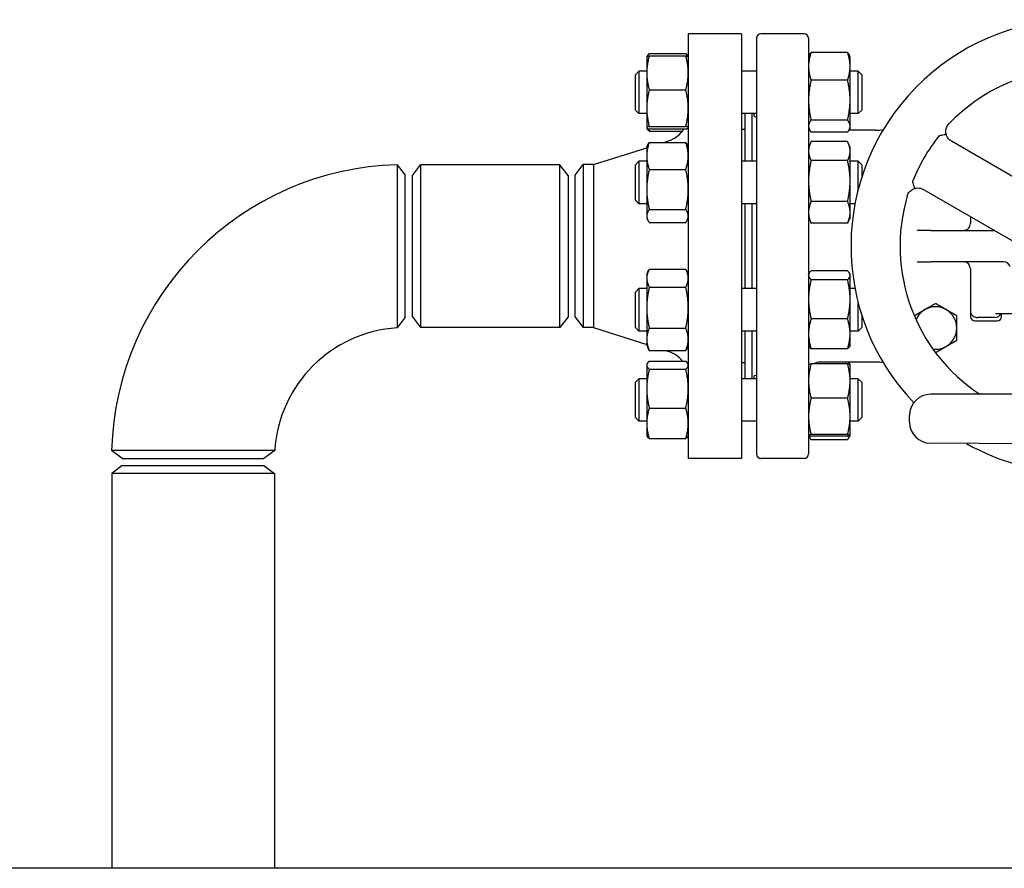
# Model space of a CAD drawing. Header units: inches. Extents: x 5 to 1128, y -85 to 748.
# Tile 496 of 656: x 584 to 601, y 374 to 389. Entities that reach past the tile are written whole.
import ezdxf

# ---------------------------------------------------------------- set-up
doc = ezdxf.new("R2010")
doc.units = ezdxf.units.IN
doc.header["$LTSCALE"] = 32
doc.header["$MEASUREMENT"] = 0
doc.layers.add('Visible (ANSI)', color=7, linetype='Continuous', lineweight=30)

msp = doc.modelspace()

# ---------------------------------------------------------------- linework, layer by layer
at = {"layer": 'Visible (ANSI)'}
for p, q in [((595.84813, 388.59867), (595.84813, 381.09867)), ((596.78813, 388.59867), (595.84813, 388.59867)), ((596.78813, 388.59867), (596.78813, 381.09867)), ((597.05187, 388.51993), (597.05187, 381.17741)), ((597.89439, 388.59867), (597.13061, 388.59867)), ((597.97313, 388.51993), (597.97313, 381.17741)), ((595.11413, 388.18988), (595.11469, 388.19108)), ((595.11413, 388.18988), (595.11413, 387.91033)), ((595.11469, 388.19108), (595.12005, 388.20256)), ((595.15922, 388.24905), (595.80305, 388.24905)), ((595.15922, 388.21105), (595.80305, 388.21105)), ((595.84757, 388.19108), (595.84222, 388.20256)), ((595.84813, 388.18988), (595.84757, 388.19108)), ((597.97313, 388.18988), (597.98691, 388.21941)), ((598.66205, 388.26885), (598.01822, 388.26885)), ((598.70713, 388.18988), (598.69336, 388.21941)), ((598.70713, 388.02404), (598.70713, 388.18988)), ((594.91313, 387.87738), (594.97563, 387.93988)), ((594.97563, 387.93988), (594.97563, 387.18988)), ((595.11413, 387.93988), (594.97563, 387.93988)), ((597.05187, 387.93988), (596.78813, 387.93988)), ((598.70713, 387.42724), (598.70713, 388.02404)), ((598.85063, 387.93988), (598.70713, 387.93988)), ((598.85063, 387.18988), (598.85063, 387.93988)), ((598.91313, 387.87738), (598.85063, 387.93988)), ((594.91313, 387.25238), (594.91313, 387.87738)), ((595.11413, 387.91033), (595.11413, 387.28654)), ((598.66205, 387.77922), (598.01822, 387.77922)), ((598.91313, 387.87738), (598.91313, 387.25238)), ((595.15922, 387.60962), (595.80305, 387.60962)), ((598.70713, 386.96808), (598.70713, 387.42724)), ((594.91313, 387.25238), (594.97563, 387.18988)), ((595.11413, 387.28654), (595.11413, 386.94108)), ((598.91313, 387.25238), (598.85063, 387.18988)), ((595.11413, 387.18988), (594.97563, 387.18988)), ((597.05187, 387.18988), (596.78813, 387.18988)), ((596.84813, 387.18988), (596.84813, 386.34876)), ((596.96813, 387.18988), (596.96813, 386.34876)), ((596.97313, 387.18988), (596.97313, 386.34876)), ((598.66205, 387.07525), (598.01822, 387.07525)), ((598.85063, 387.18988), (598.70713, 387.18988)), ((595.11413, 386.94108), (595.11413, 386.93988)), ((595.11413, 386.93988), (595.11469, 386.93867)), ((595.11469, 386.93867), (595.12005, 386.92719)), ((595.15922, 386.96345), (595.80305, 386.96345)), ((595.15922, 386.9187), (595.80305, 386.9187)), ((595.84813, 386.93988), (595.84757, 386.93867)), ((596.84813, 386.90867), (596.78813, 386.90867)), ((597.97313, 386.93988), (597.98691, 386.91034)), ((599.15259, 386.89591), (598.68588, 386.89591)), ((598.70713, 386.93988), (598.69336, 386.91034)), ((598.70713, 386.93988), (598.70713, 386.96808)), ((595.15922, 386.8807), (595.74504, 386.8807)), ((596.97313, 386.78867), (596.96813, 386.78867)), ((598.66205, 386.8609), (598.01822, 386.8609)), ((594.1748, 386.28867), (595.11413, 386.58619)), ((595.11413, 386.59876), (595.13011, 386.63303)), ((595.11413, 386.59876), (595.11413, 386.44225)), ((595.15922, 386.6811), (595.80305, 386.6811)), ((595.41378, 386.6811), (595.49911, 386.70812)), ((595.84813, 386.59876), (595.83215, 386.63303)), ((597.97313, 386.59876), (598.01092, 386.6798)), ((598.66205, 386.69488), (598.01822, 386.69488)), ((598.70713, 386.59876), (598.66934, 386.6798)), ((598.70713, 386.52702), (598.70713, 386.59876)), ((602.15051, 385.74753), (600.49665, 386.70239)), ((595.11413, 386.44225), (595.11413, 385.84974)), ((598.70713, 385.9986), (598.70713, 386.52702)), ((590.70576, 386.28672), (590.84813, 386.10117)), ((590.97313, 386.09867), (591.11701, 386.28617)), ((591.11701, 386.28617), (591.11701, 383.41117)), ((593.57926, 386.28617), (591.11701, 386.28617)), ((593.57926, 383.41117), (593.57926, 386.28617)), ((593.72313, 386.09867), (593.57926, 386.28617)), ((593.84813, 386.10117), (593.99201, 386.28867)), ((594.1748, 386.28867), (593.99201, 386.28867)), ((593.99201, 386.28867), (593.99201, 383.40867)), ((594.1748, 386.28867), (594.1748, 383.40867)), ((594.91313, 386.28626), (594.97563, 386.34876)), ((594.91313, 385.66126), (594.91313, 386.28626)), ((594.97563, 386.34876), (594.97563, 385.59876)), ((595.11413, 386.34876), (594.97563, 386.34876)), ((595.15922, 386.20341), (595.80305, 386.20341)), ((597.05187, 386.34876), (596.78813, 386.34876)), ((598.66205, 386.35916), (598.01822, 386.35916)), ((598.85063, 386.34876), (598.70713, 386.34876)), ((598.85063, 385.85054), (598.85063, 386.34876)), ((598.91313, 386.28626), (598.85063, 386.34876)), ((598.91313, 386.28626), (598.91313, 386.06682)), ((590.84813, 383.59617), (590.84813, 386.10107)), ((590.97313, 383.59867), (590.97313, 386.09867)), ((593.72313, 386.09867), (593.72313, 383.59867)), ((593.84813, 383.59617), (593.84813, 386.10117)), ((595.11413, 385.84974), (595.11413, 385.38125)), ((598.70713, 385.44534), (598.70713, 385.9986)), ((600.00452, 385.85), (601.65839, 384.89514)), ((594.91313, 385.66126), (594.97563, 385.59876)), ((595.11413, 385.59876), (594.97563, 385.59876)), ((595.15922, 385.49607), (595.80305, 385.49607)), ((597.05187, 385.59876), (596.78813, 385.59876)), ((596.84813, 385.59876), (596.84813, 384.09858)), ((596.96813, 385.59876), (596.96813, 384.09858)), ((596.97313, 385.59876), (596.97313, 384.09858)), ((598.66205, 385.63804), (598.01822, 385.63804)), ((598.79409, 385.59876), (598.70713, 385.59876)), ((595.11413, 385.38125), (595.11413, 385.34876)), ((595.11413, 385.34876), (595.13011, 385.31449)), ((595.84813, 385.34876), (595.83215, 385.31449)), ((597.97313, 385.34876), (598.01092, 385.26772)), ((598.70713, 385.34876), (598.66934, 385.26772)), ((598.70713, 385.34876), (598.70713, 385.44534)), ((600.83337, 385.37147), (600.83337, 385.24926)), ((595.15922, 385.26642), (595.80305, 385.26642)), ((598.66205, 385.25264), (598.01822, 385.25264)), ((599.93442, 385.12426), (599.89228, 385.12426)), ((600.13482, 385.12426), (599.93442, 385.12426)), ((600.13482, 385.12426), (601.26154, 385.12426)), ((599.89228, 384.57308), (599.93442, 384.57308)), ((599.93442, 384.57308), (600.13482, 384.57308)), ((601.41807, 384.57308), (600.13482, 384.57308)), ((595.11413, 384.34858), (595.14819, 384.42162)), ((595.11413, 384.34858), (595.11413, 384.28318)), ((595.11413, 384.28318), (595.11413, 383.76233)), ((595.15922, 384.44388), (595.80305, 384.44388)), ((595.84813, 384.34858), (595.81407, 384.42162)), ((597.97313, 384.34858), (597.98047, 384.36431)), ((598.66205, 384.4127), (598.01822, 384.4127)), ((598.70713, 384.34858), (598.6998, 384.36431)), ((598.70713, 384.33324), (598.70713, 384.34858)), ((598.70713, 383.90921), (598.70713, 384.33324)), ((600.83337, 384.44808), (600.83337, 383.77922)), ((595.15922, 384.12248), (595.80305, 384.12248)), ((598.66205, 384.25377), (598.01822, 384.25377)), ((594.91313, 384.03608), (594.97563, 384.09858)), ((594.91313, 383.41108), (594.91313, 384.03608)), ((594.97563, 384.09858), (594.97563, 383.34858)), ((595.11413, 384.09858), (594.97563, 384.09858)), ((597.05187, 384.09858), (596.78813, 384.09858)), ((598.79409, 384.09858), (598.70713, 384.09858)), ((595.11413, 383.76233), (595.11413, 383.20273)), ((598.70713, 383.29956), (598.70713, 383.90921)), ((598.85063, 383.34858), (598.85063, 383.8468)), ((600.83337, 383.77922), (600.83337, 383.71263)), ((590.84813, 383.59617), (590.70581, 383.40428)), ((590.97313, 383.59867), (591.11701, 383.41117)), ((593.72313, 383.59867), (593.57926, 383.41117)), ((593.84813, 383.59617), (593.99201, 383.40867)), ((598.91313, 383.63052), (598.91313, 383.41108)), ((600.83337, 383.71263), (600.83337, 383.60851)), ((601.25955, 383.58758), (600.95837, 383.58758)), ((601.38455, 383.60851), (601.38455, 383.6598)), ((593.57926, 383.41117), (591.11701, 383.41117)), ((594.1748, 383.40867), (593.99201, 383.40867)), ((594.1748, 383.40867), (595.11413, 383.11115)), ((594.91313, 383.41108), (594.97563, 383.34858)), ((598.66205, 383.56465), (598.01822, 383.56465)), ((598.91313, 383.41108), (598.85063, 383.34858)), ((600.91211, 383.52977), (601.30581, 383.52977)), ((595.11413, 383.34858), (594.97563, 383.34858)), ((595.15922, 383.40218), (595.80305, 383.40218)), ((597.05187, 383.34858), (596.78813, 383.34858)), ((596.84813, 383.34858), (596.84813, 382.50746)), ((596.96813, 383.34858), (596.96813, 382.50746)), ((596.97313, 383.34858), (596.97313, 382.50746)), ((598.85063, 383.34858), (598.70713, 383.34858)), ((598.70713, 383.09858), (598.70713, 383.29956)), ((595.11413, 383.20273), (595.11413, 383.09858)), ((595.11413, 383.09858), (595.14819, 383.02554)), ((595.84813, 383.09858), (595.81407, 383.02554)), ((597.97313, 383.09858), (597.98047, 383.08285)), ((598.70713, 383.09858), (598.6998, 383.08285)), ((595.15922, 383.00328), (595.80305, 383.00328)), ((595.45471, 383.00328), (595.49911, 382.98922)), ((596.97313, 382.90867), (596.96813, 382.90867)), ((598.66205, 383.03446), (598.01822, 383.03446)), ((595.11413, 382.75746), (595.12005, 382.77014)), ((595.11413, 382.75746), (595.11413, 382.74504)), ((595.11413, 382.74504), (595.11413, 382.33135)), ((595.15922, 382.81664), (595.80305, 382.81664)), ((595.84813, 382.75746), (595.84222, 382.77014)), ((596.84813, 382.78867), (596.78813, 382.78867)), ((597.97313, 382.75746), (597.97336, 382.75796)), ((598.66205, 382.77131), (598.01822, 382.77131)), ((599.15259, 382.80143), (598.16998, 382.80143)), ((598.7069, 382.75796), (598.69336, 382.787)), ((598.70713, 382.75746), (598.7069, 382.75796)), ((598.70713, 382.46623), (598.70713, 382.75746)), ((595.15922, 382.67343), (595.80305, 382.67343)), ((594.91313, 382.44496), (594.97563, 382.50746)), ((594.91313, 381.81996), (594.91313, 382.44496)), ((594.97563, 382.50746), (594.97563, 381.75746)), ((595.11413, 382.50746), (594.97563, 382.50746)), ((597.05187, 382.50746), (596.78813, 382.50746)), ((598.85063, 382.50746), (598.70713, 382.50746)), ((598.70713, 381.84173), (598.70713, 382.46623)), ((598.85063, 381.75746), (598.85063, 382.50746)), ((598.91313, 382.44496), (598.85063, 382.50746)), ((598.91313, 382.44496), (598.91313, 381.81996)), ((595.11413, 382.33135), (595.11413, 381.71877)), ((621.43013, 382.23187), (600.13113, 382.23187)), ((598.66205, 382.16115), (598.01822, 382.16115)), ((595.15922, 381.98926), (595.80305, 381.98926)), ((598.70713, 381.50796), (598.70713, 381.84173)), ((599.75713, 381.73987), (599.75713, 381.85787)), ((594.91313, 381.81996), (594.97563, 381.75746)), ((595.11413, 381.75746), (594.97563, 381.75746)), ((595.11413, 381.71877), (595.11413, 381.50746)), ((597.05187, 381.75746), (596.78813, 381.75746)), ((598.85063, 381.75746), (598.70713, 381.75746)), ((598.91313, 381.81996), (598.85063, 381.75746)), ((595.11413, 381.50746), (595.12005, 381.49478)), ((595.84813, 381.50746), (595.84222, 381.49478)), ((597.97313, 381.50746), (597.97336, 381.50697)), ((597.97336, 381.50697), (597.98691, 381.47793)), ((598.66205, 381.5223), (598.01822, 381.5223)), ((598.7069, 381.50697), (598.69336, 381.47793)), ((598.70713, 381.50746), (598.7069, 381.50697)), ((598.70713, 381.50746), (598.70713, 381.50796)), ((595.15922, 381.44829), (595.80305, 381.44829)), ((598.66205, 381.49361), (598.01822, 381.49361)), ((598.66205, 381.42849), (598.01822, 381.42849)), ((609.52063, 381.29886), (600.12846, 381.36588)), ((585.84563, 381.09867), (585.66009, 381.24104)), ((588.54252, 381.24099), (588.35063, 381.09867)), ((585.84813, 380.97367), (585.66063, 380.8298)), ((585.84573, 381.09867), (588.35063, 381.09867)), ((585.84813, 380.97367), (588.34813, 380.97367)), ((588.34813, 380.97367), (588.53563, 380.8298)), ((596.78813, 381.09867), (595.84813, 381.09867)), ((597.89439, 381.09867), (597.13061, 381.09867)), ((588.53563, 380.8298), (585.66063, 380.8298)), ((585.66063, 380.8298), (585.66063, 373.85867)), ((588.53563, 380.8298), (588.53563, 373.85867)), ((602.87563, 373.85867), (545.21813, 373.85867))]:
    msp.add_line(p, q, dxfattribs=at)
for centre, radius, start, end in [((602.72313, 384.84867), 4, 319.141001, 223.732808), ((597.13061, 388.51993), 0.07874, 90, 180), ((597.89439, 388.51993), 0.07874, 0, 90), ((602.72313, 384.84867), 3.13386, 43.567129, 136.432871), ((595.34813, 387.18478), 0.5, 287.574716, 327.84865), ((599.15259, 387.68332), 0.7874, 270, 280.37914), ((602.72313, 384.84867), 3.12676, 141.399676, 158.600324), ((590.84813, 381.09867), 5.19, 91.571968, 178.428032), ((602.72313, 384.84867), 3.13386, 163.567129, 236.616747), ((600.70837, 385.24926), 0.125, 270, 0), ((600.70837, 384.44808), 0.125, 0, 90), ((601.41807, 384.44808), 0.125, 17.063961, 90), ((600.21711, 383.40182), 0.375, 60, 120), ((600.21711, 383.40182), 0.375, 120, 157.027572), ((600.21711, 383.40182), 0.375, 0, 60), ((600.91211, 383.60851), 0.07874, 180, 270), ((601.30581, 383.60851), 0.07874, 270, 0), ((590.84813, 381.09867), 2.31, 93.532272, 176.467728), ((600.21711, 383.40182), 0.375, 300, 0), ((600.21711, 383.40182), 0.375, 262.972428, 300), ((595.34813, 382.51256), 0.5, 37.457, 72.425284), ((598.16998, 382.60457), 0.19685, 90, 122.109609), ((599.15259, 382.01402), 0.7874, 79.62086, 90), ((600.13113, 381.85787), 0.374, 90, 180), ((600.13113, 381.73987), 0.374, 180, 269.591168), ((602.72313, 384.84867), 4, 240.672108, 298.510228), ((597.13061, 381.17741), 0.07874, 180, 270), ((597.89439, 381.17741), 0.07874, 270, 0)]:
    msp.add_arc(centre, radius, start, end, dxfattribs=at)
for centre, start_param, end_param in [((600.95837, 383.71263), 4.71238898, 6.28318531), ((601.25955, 383.71263), 0, 1.13237118)]:
    msp.add_ellipse(centre, major_axis=(0, -0.12504), ratio=0.99966155, start_param=start_param, end_param=end_param, dxfattribs=at)
for points, weights in [([(595.15922, 388.21105), (595.11413, 388.04989), (595.11413, 387.91033)], [1, 1.0379548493, 1]), ([(595.11469, 388.19108), (595.11902, 388.20036), (595.15922, 388.21105)], [1.00755250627, 1.03370208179, 1]), ([(595.15922, 388.24905), (595.12455, 388.21955), (595.11665, 388.19377)], [1, 1.02892942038, 1.01375847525]), ([(595.84562, 388.19377), (595.83771, 388.21955), (595.80305, 388.24905)], [1.01375847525, 1.02892942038, 1]), ([(595.84813, 387.91033), (595.84813, 388.04989), (595.80305, 388.21105)], [1, 1.0379548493, 1]), ([(595.80305, 388.21105), (595.84325, 388.20036), (595.84757, 388.19108)], [1, 1.03370208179, 1.00755250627]), ([(598.01822, 388.26885), (597.97313, 388.13765), (597.97313, 388.02404)], [1, 1.0379548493, 1]), ([(597.98691, 388.21941), (597.99787, 388.24292), (598.01822, 388.26885)], [1.01872332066, 1.01678146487, 1]), ([(598.70713, 388.02404), (598.70713, 388.13765), (598.66205, 388.26885)], [1, 1.0379548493, 1]), ([(598.66205, 388.26885), (598.6824, 388.24292), (598.69336, 388.21941)], [1, 1.01678146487, 1.01872332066]), ([(597.97313, 388.02404), (597.97313, 387.91042), (598.01822, 387.77922)], [1, 1.0379548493, 1]), ([(598.66205, 387.77922), (598.70713, 387.91042), (598.70713, 388.02404)], [1, 1.0379548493, 1]), ([(595.11413, 387.91033), (595.11413, 387.77077), (595.15922, 387.60962)], [1, 1.0379548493, 1]), ([(595.80305, 387.60962), (595.84813, 387.77077), (595.84813, 387.91033)], [1, 1.0379548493, 1]), ([(598.01822, 387.77922), (597.97313, 387.5906), (597.97313, 387.42724)], [1, 1.0379548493, 1]), ([(598.70713, 387.42724), (598.70713, 387.5906), (598.66205, 387.77922)], [1, 1.0379548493, 1]), ([(595.15922, 387.60962), (595.11413, 387.43648), (595.11413, 387.28654)], [1, 1.0379548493, 1]), ([(595.84813, 387.28654), (595.84813, 387.43648), (595.80305, 387.60962)], [1, 1.0379548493, 1]), ([(597.97313, 387.42724), (597.97313, 387.26388), (598.01822, 387.07525)], [1, 1.0379548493, 1]), ([(598.66205, 387.07525), (598.70713, 387.26388), (598.70713, 387.42724)], [1, 1.0379548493, 1]), ([(595.11413, 387.28654), (595.11413, 387.13659), (595.15922, 386.96345)], [1, 1.0379548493, 1]), ([(595.80305, 386.96345), (595.84813, 387.13659), (595.84813, 387.28654)], [1, 1.0379548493, 1]), ([(598.01822, 387.07525), (597.97313, 387.01782), (597.97313, 386.96808)], [1, 1.0379548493, 1]), ([(598.70713, 386.96808), (598.70713, 387.01782), (598.66205, 387.07525)], [1, 1.0379548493, 1]), ([(595.15922, 386.96345), (595.11413, 386.95146), (595.11413, 386.94108)], [1, 1.0379548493, 1]), ([(595.11413, 386.94108), (595.11413, 386.93069), (595.15922, 386.9187)], [1, 1.0379548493, 1]), ([(595.15922, 386.8807), (595.13022, 386.90538), (595.12005, 386.92719)], [1, 1.02408927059, 1.01760047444]), ([(595.1471, 386.92213), (595.15266, 386.9018), (595.15922, 386.8807)], [1.00919201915, 1.00535018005, 1]), ([(595.84813, 386.94108), (595.84813, 386.95146), (595.80305, 386.96345)], [1, 1.0379548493, 1]), ([(595.80305, 386.9187), (595.84813, 386.93069), (595.84813, 386.94108)], [1, 1.0379548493, 1]), ([(597.97313, 386.96808), (597.97313, 386.91834), (598.01822, 386.8609)], [1, 1.0379548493, 1]), ([(598.66205, 386.8609), (598.70713, 386.91834), (598.70713, 386.96808)], [1, 1.0379548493, 1]), ([(595.15922, 386.6811), (595.11413, 386.5531), (595.11413, 386.44225)], [1, 1.0379548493, 1]), ([(595.13011, 386.63303), (595.14081, 386.65598), (595.15922, 386.6811)], [1.01820717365, 1.01515415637, 1]), ([(595.84813, 386.44225), (595.84813, 386.5531), (595.80305, 386.6811)], [1, 1.0379548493, 1]), ([(595.80305, 386.6811), (595.82145, 386.65598), (595.83215, 386.63303)], [1, 1.01515415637, 1.01820717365]), ([(598.01822, 386.69488), (597.97313, 386.60492), (597.97313, 386.52702)], [1, 1.0379548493, 1]), ([(598.70713, 386.52702), (598.70713, 386.60492), (598.66205, 386.69488)], [1, 1.0379548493, 1]), ([(595.11413, 386.44225), (595.11413, 386.3314), (595.15922, 386.20341)], [1, 1.0379548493, 1]), ([(595.80305, 386.20341), (595.84813, 386.3314), (595.84813, 386.44225)], [1, 1.0379548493, 1]), ([(597.97313, 386.52702), (597.97313, 386.44912), (598.01822, 386.35916)], [1, 1.0379548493, 1]), ([(598.66205, 386.35916), (598.70713, 386.44912), (598.70713, 386.52702)], [1, 1.0379548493, 1]), ([(595.15922, 386.20341), (595.11413, 386.01388), (595.11413, 385.84974)], [1, 1.0379548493, 1]), ([(595.84813, 385.84974), (595.84813, 386.01388), (595.80305, 386.20341)], [1, 1.0379548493, 1]), ([(598.01822, 386.35916), (597.97313, 386.16594), (597.97313, 385.9986)], [1, 1.0379548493, 1]), ([(598.70713, 385.9986), (598.70713, 386.16594), (598.66205, 386.35916)], [1, 1.0379548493, 1]), ([(595.11413, 385.84974), (595.11413, 385.6856), (595.15922, 385.49607)], [1, 1.0379548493, 1]), ([(595.80305, 385.49607), (595.84813, 385.6856), (595.84813, 385.84974)], [1, 1.0379548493, 1]), ([(597.97313, 385.9986), (597.97313, 385.83127), (598.01822, 385.63804)], [1, 1.0379548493, 1]), ([(598.66205, 385.63804), (598.70713, 385.83127), (598.70713, 385.9986)], [1, 1.0379548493, 1]), ([(595.15922, 385.49607), (595.11413, 385.43454), (595.11413, 385.38125)], [1, 1.0379548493, 1]), ([(595.84813, 385.38125), (595.84813, 385.43454), (595.80305, 385.49607)], [1, 1.0379548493, 1]), ([(598.01822, 385.63804), (597.97313, 385.53478), (597.97313, 385.44534)], [1, 1.0379548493, 1]), ([(598.70713, 385.44534), (598.70713, 385.53478), (598.66205, 385.63804)], [1, 1.0379548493, 1]), ([(595.11413, 385.38125), (595.11413, 385.32796), (595.15922, 385.26642)], [1, 1.0379548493, 1]), ([(595.80305, 385.26642), (595.84813, 385.32796), (595.84813, 385.38125)], [1, 1.0379548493, 1]), ([(597.97313, 385.44534), (597.97313, 385.35591), (598.01822, 385.25264)], [1, 1.0379548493, 1]), ([(598.66205, 385.25264), (598.70713, 385.35591), (598.70713, 385.44534)], [1, 1.0379548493, 1]), ([(598.01822, 385.25264), (598.0144, 385.26026), (598.01092, 385.26772)], [1, 1.00310735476, 1.00570591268]), ([(598.66934, 385.26772), (598.66587, 385.26026), (598.66205, 385.25264)], [1.00570591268, 1.00310735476, 1]), ([(595.15922, 384.44388), (595.11413, 384.35776), (595.11413, 384.28318)], [1, 1.0379548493, 1]), ([(595.11413, 384.28318), (595.11413, 384.2086), (595.15922, 384.12248)], [1, 1.0379548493, 1]), ([(595.84813, 384.28318), (595.84813, 384.35776), (595.80305, 384.44388)], [1, 1.0379548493, 1]), ([(595.80305, 384.12248), (595.84813, 384.2086), (595.84813, 384.28318)], [1, 1.0379548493, 1]), ([(598.01822, 384.4127), (597.97313, 384.37012), (597.97313, 384.33324)], [1, 1.0379548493, 1]), ([(597.97313, 384.33324), (597.97313, 384.29636), (598.01822, 384.25377)], [1, 1.0379548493, 1]), ([(598.70713, 384.33324), (598.70713, 384.37012), (598.66205, 384.4127)], [1, 1.0379548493, 1]), ([(598.66205, 384.25377), (598.70713, 384.29636), (598.70713, 384.33324)], [1, 1.0379548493, 1]), ([(595.15922, 384.12248), (595.11413, 383.92948), (595.11413, 383.76233)], [1, 1.0379548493, 1]), ([(595.84813, 383.76233), (595.84813, 383.92948), (595.80305, 384.12248)], [1, 1.0379548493, 1]), ([(598.01822, 384.25377), (597.97313, 384.06912), (597.97313, 383.90921)], [1, 1.0379548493, 1]), ([(598.70713, 383.90921), (598.70713, 384.06912), (598.66205, 384.25377)], [1, 1.0379548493, 1]), ([(595.11413, 383.76233), (595.11413, 383.59519), (595.15922, 383.40218)], [1, 1.0379548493, 1]), ([(595.80305, 383.40218), (595.84813, 383.59519), (595.84813, 383.76233)], [1, 1.0379548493, 1]), ([(597.97313, 383.90921), (597.97313, 383.7493), (598.01822, 383.56465)], [1, 1.0379548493, 1]), ([(598.66205, 383.56465), (598.70713, 383.7493), (598.70713, 383.90921)], [1, 1.0379548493, 1]), ([(600.21711, 383.83483), (600.11663, 383.77682), (600.02961, 383.72658)], [1.01001874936, 1.04314139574, 1]), ([(600.40461, 383.72658), (600.3176, 383.77682), (600.21711, 383.83483)], [1, 1.04314139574, 1.01001874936]), ([(600.02961, 383.72658), (599.9426, 383.67634), (599.84211, 383.61833)], [1, 1.04314139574, 1.01001874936]), ([(599.84211, 383.61833), (599.84211, 383.61689), (599.84211, 383.61546)], [1.01001874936, 1.01041530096, 1.01080092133]), ([(600.59211, 383.61833), (600.49163, 383.67634), (600.40461, 383.72658)], [1.01001874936, 1.04314139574, 1]), ([(600.59211, 383.40182), (600.59211, 383.5023), (600.59211, 383.61833)], [1, 1.04314139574, 1.01001874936]), ([(598.01822, 383.56465), (597.97313, 383.42259), (597.97313, 383.29956)], [1, 1.0379548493, 1]), ([(598.70713, 383.29956), (598.70713, 383.42259), (598.66205, 383.56465)], [1, 1.0379548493, 1]), ([(595.15922, 383.40218), (595.11413, 383.2953), (595.11413, 383.20273)], [1, 1.0379548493, 1]), ([(595.84813, 383.20273), (595.84813, 383.2953), (595.80305, 383.40218)], [1, 1.0379548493, 1]), ([(597.97313, 383.29956), (597.97313, 383.17652), (598.01822, 383.03446)], [1, 1.0379548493, 1]), ([(598.66205, 383.03446), (598.70713, 383.17652), (598.70713, 383.29956)], [1, 1.0379548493, 1]), ([(600.59211, 383.18531), (600.59211, 383.30134), (600.59211, 383.40182)], [1.01001874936, 1.04314139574, 1]), ([(595.11413, 383.20273), (595.11413, 383.11017), (595.15922, 383.00328)], [1, 1.0379548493, 1]), ([(595.80305, 383.00328), (595.84813, 383.11017), (595.84813, 383.20273)], [1, 1.0379548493, 1]), ([(598.01822, 383.03446), (597.99108, 383.06009), (597.98047, 383.08285)], [1, 1.02250658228, 1.01832112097]), ([(598.6998, 383.08285), (598.68919, 383.06009), (598.66205, 383.03446)], [1.01832112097, 1.02250658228, 1]), ([(600.21711, 382.96881), (600.3176, 383.02682), (600.40461, 383.07706)], [1.01001874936, 1.04314139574, 1]), ([(600.40461, 383.07706), (600.49163, 383.1273), (600.59211, 383.18531)], [1, 1.04314139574, 1.01001874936]), ([(595.15922, 383.00328), (595.1533, 383.01459), (595.14819, 383.02554)], [1, 1.00482700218, 1.0084262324]), ([(595.81407, 383.02554), (595.80897, 383.01459), (595.80305, 383.00328)], [1.0084262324, 1.00482700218, 1]), ([(600.21463, 382.97024), (600.21587, 382.96952), (600.21711, 382.96881)], [1.01080092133, 1.01041530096, 1.01001874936]), ([(595.15922, 382.81664), (595.11413, 382.77827), (595.11413, 382.74504)], [1, 1.0379548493, 1]), ([(595.11413, 382.74504), (595.11413, 382.7118), (595.15922, 382.67343)], [1, 1.0379548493, 1]), ([(595.84813, 382.74504), (595.84813, 382.77827), (595.80305, 382.81664)], [1, 1.0379548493, 1]), ([(595.80305, 382.67343), (595.84813, 382.7118), (595.84813, 382.74504)], [1, 1.0379548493, 1]), ([(598.01822, 382.77131), (597.97313, 382.60782), (597.97313, 382.46623)], [1, 1.0379548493, 1]), ([(597.97336, 382.75796), (597.97625, 382.76416), (598.01822, 382.77131)], [1.00505167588, 1.03523395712, 1]), ([(598.70713, 382.46623), (598.70713, 382.60782), (598.66205, 382.77131)], [1, 1.0379548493, 1]), ([(598.66205, 382.77131), (598.70401, 382.76416), (598.7069, 382.75796)], [1, 1.03523395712, 1.00505167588]), ([(598.68312, 382.76726), (598.6787, 382.78408), (598.67341, 382.80143)], [1.01477953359, 1.01239763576, 1.0086642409]), ([(598.68588, 382.80143), (598.69004, 382.79413), (598.69336, 382.787)], [1.01617818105, 1.01813403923, 1.01872332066]), ([(595.15922, 382.67343), (595.11413, 382.49011), (595.11413, 382.33135)], [1, 1.0379548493, 1]), ([(595.84813, 382.33135), (595.84813, 382.49011), (595.80305, 382.67343)], [1, 1.0379548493, 1]), ([(597.97313, 382.46623), (597.97313, 382.32464), (598.01822, 382.16115)], [1, 1.0379548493, 1]), ([(598.66205, 382.16115), (598.70713, 382.32464), (598.70713, 382.46623)], [1, 1.0379548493, 1]), ([(595.11413, 382.33135), (595.11413, 382.17258), (595.15922, 381.98926)], [1, 1.0379548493, 1]), ([(595.80305, 381.98926), (595.84813, 382.17258), (595.84813, 382.33135)], [1, 1.0379548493, 1]), ([(598.01822, 382.16115), (597.97313, 381.98997), (597.97313, 381.84173)], [1, 1.0379548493, 1]), ([(598.70713, 381.84173), (598.70713, 381.98997), (598.66205, 382.16115)], [1, 1.0379548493, 1]), ([(595.15922, 381.98926), (595.11413, 381.84431), (595.11413, 381.71877)], [1, 1.0379548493, 1]), ([(595.84813, 381.71877), (595.84813, 381.84431), (595.80305, 381.98926)], [1, 1.0379548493, 1]), ([(597.97313, 381.84173), (597.97313, 381.69348), (598.01822, 381.5223)], [1, 1.0379548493, 1]), ([(598.66205, 381.5223), (598.70713, 381.69348), (598.70713, 381.84173)], [1, 1.0379548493, 1]), ([(595.11413, 381.71877), (595.11413, 381.59324), (595.15922, 381.44829)], [1, 1.0379548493, 1]), ([(595.80305, 381.44829), (595.84813, 381.59324), (595.84813, 381.71877)], [1, 1.0379548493, 1]), ([(595.15922, 381.44829), (595.13022, 381.47297), (595.12005, 381.49478)], [1, 1.02408927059, 1.01760047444]), ([(595.84222, 381.49478), (595.83205, 381.47297), (595.80305, 381.44829)], [1.01760047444, 1.02408927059, 1]), ([(598.01822, 381.5223), (597.97313, 381.51461), (597.97313, 381.50796)], [1, 1.0379548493, 1]), ([(597.97313, 381.50796), (597.97313, 381.5013), (598.01822, 381.49361)], [1, 1.0379548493, 1]), ([(597.97743, 381.50368), (597.98681, 381.46851), (598.01822, 381.42849)], [1.01627140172, 1.02614354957, 1]), ([(598.70713, 381.50796), (598.70713, 381.51461), (598.66205, 381.5223)], [1, 1.0379548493, 1]), ([(598.66205, 381.49361), (598.70713, 381.5013), (598.70713, 381.50796)], [1, 1.0379548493, 1]), ([(598.66205, 381.42849), (598.69346, 381.46851), (598.70284, 381.50368)], [1, 1.02614354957, 1.01627140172])]:
    msp.add_rational_spline(points, weights, degree=2, dxfattribs=at)
for points, knots in [([(597.05187, 387.12541), (597.04793, 387.12536), (597.04423, 387.12559), (597.02261, 387.12877), (597.0125, 387.13991), (597.0125, 387.16712), (597.01477, 387.17778), (597.0191, 387.18995)], [1.503325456, 1.503325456, 1.503325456, 1.503325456, 1.572820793, 1.572820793, 1.940397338, 1.940397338, 2.11460476, 2.11460476, 2.11460476, 2.11460476]), ([(600.40347, 386.82773), (600.39771, 386.85218), (600.39672, 386.87764), (600.40408, 386.92648), (600.41229, 386.95001), (600.43239, 386.98477), (600.44174, 386.99729), (600.45244, 387.00854)], [1.213689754, 1.213689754, 1.213689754, 1.213689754, 1.526766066, 1.526766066, 1.836237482, 1.836237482, 2.029657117, 2.029657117, 2.029657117, 2.029657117]), ([(600.28117, 386.8006), (600.28093, 386.80054), (600.28071, 386.80044), (600.28016, 386.8001), (600.27983, 386.7998), (600.27952, 386.7994)], [-0.00615525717, -0.00615525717, -0.00615525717, -0.00615525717, -0.0038369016, -0.0038369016, 0, 0, 0, 0]), ([(600.28117, 386.8006), (600.297, 386.80432), (600.3127, 386.80798), (600.34206, 386.81473), (600.35544, 386.81776), (600.37812, 386.82281), (600.38718, 386.82477), (600.39989, 386.82736), (600.40329, 386.82794), (600.40346, 386.82774), (600.40347, 386.82773), (600.40347, 386.82773)], [-0.498668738, -0.498668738, -0.498668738, -0.498668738, -0.374720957, -0.374720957, -0.250751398, -0.250751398, -0.126696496, -0.126696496, 0, 0, 0.00232127, 0.00232127, 0.00232127, 0.00232127]), ([(600.49665, 386.70239), (600.48551, 386.70882), (600.475, 386.71635), (600.44984, 386.7384), (600.43651, 386.75441), (600.41569, 386.78934), (600.40807, 386.80818), (600.40347, 386.82773)], [5.137323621, 5.137323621, 5.137323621, 5.137323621, 5.297654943, 5.297654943, 5.554185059, 5.554185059, 5.804471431, 5.804471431, 5.804471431, 5.804471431]), ([(590.70576, 386.2866), (590.70576, 386.28664), (590.70576, 386.28177), (590.70576, 386.24112), (590.70576, 386.16178), (590.70575, 385.92035), (590.70575, 385.75767), (590.70575, 385.38185), (590.70574, 385.16899), (590.70574, 384.73436), (590.70574, 384.51285), (590.70575, 384.10685), (590.70576, 383.92264), (590.70578, 383.62889), (590.7058, 383.51966), (590.70581, 383.42292), (590.70581, 383.40428), (590.70581, 383.40428)], [0, 0, 0, 0, 0.1436733, 0.1436733, 0.59274122, 0.59274122, 1.04590561, 1.04590561, 1.49882494, 1.49882494, 1.95396487, 1.95396487, 2.40917784, 2.40917784, 2.86492266, 2.86492266, 3.14159265, 3.14159265, 3.14159265, 3.14159265]), ([(599.71729, 385.73521), (599.72168, 385.7501), (599.72784, 385.76446), (599.7479, 385.79925), (599.76417, 385.81812), (599.80278, 385.84892), (599.82533, 385.86079), (599.84938, 385.86803)], [0, 0, 0, 0, 0.193419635, 0.193419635, 0.502891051, 0.502891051, 0.815967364, 0.815967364, 0.815967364, 0.815967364]), ([(599.81194, 385.98953), (599.81181, 385.98921), (599.81172, 385.98888), (599.81163, 385.98826), (599.81163, 385.98798), (599.81169, 385.98764), (599.81171, 385.98758), (599.81173, 385.98751)], [-0.0389329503, -0.0389329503, -0.0389329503, -0.0389329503, -0.03599131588, -0.03599131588, -0.03362121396, -0.03362121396, -0.03302745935, -0.03302745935, -0.03302745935, -0.03302745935]), ([(599.84938, 385.86803), (599.84938, 385.86803), (599.84937, 385.86803), (599.84912, 385.86808), (599.84792, 385.87131), (599.84381, 385.88361), (599.84097, 385.89244), (599.834, 385.9146), (599.82994, 385.92771), (599.82111, 385.95651), (599.81642, 385.97193), (599.81173, 385.98751)], [-0.500989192, -0.500989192, -0.500989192, -0.500989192, -0.498667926, -0.498667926, -0.371971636, -0.371971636, -0.247916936, -0.247916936, -0.123947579, -0.123947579, 0, 0, 0, 0]), ([(599.84938, 385.86803), (599.85167, 385.86872), (599.85397, 385.86936), (599.88673, 385.87793), (599.9191, 385.87845), (599.96897, 385.8671), (599.98749, 385.85984), (600.00452, 385.85)], [1.036679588, 1.036679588, 1.036679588, 1.036679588, 1.066462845, 1.066462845, 1.458687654, 1.458687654, 1.70382816, 1.70382816, 1.70382816, 1.70382816]), ([(601.28174, 383.65586), (601.28175, 383.65586), (601.28181, 383.65587), (601.28259, 383.65596), (601.2852, 383.6562), (601.29536, 383.6569), (601.30529, 383.65742), (601.33368, 383.65854), (601.35394, 383.65914), (601.4021, 383.66019), (601.43048, 383.66063), (601.49166, 383.66129), (601.52452, 383.66149), (601.56565, 383.66157), (601.57352, 383.66157), (601.5814, 383.66157)], [-1.35440004, -1.35440004, -1.35440004, -1.35440004, -1.33537071, -1.33537071, -1.21007982, -1.21007982, -0.98797175, -0.98797175, -0.69831923, -0.69831923, -0.38833649, -0.38833649, -0.07417723, -0.07417723, 0, 0, 0, 0]), ([(597.0191, 382.50739), (597.01477, 382.51956), (597.0125, 382.53022), (597.0125, 382.55743), (597.02261, 382.56856), (597.04423, 382.57175), (597.04793, 382.57198), (597.05187, 382.57193)], [1.766189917, 1.766189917, 1.766189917, 1.766189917, 1.940397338, 1.940397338, 2.307973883, 2.307973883, 2.377469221, 2.377469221, 2.377469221, 2.377469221]), ([(588.54252, 381.24099), (588.54252, 381.24099), (588.52388, 381.24099), (588.42714, 381.24101), (588.31791, 381.24102), (588.02416, 381.24104), (587.83995, 381.24105), (587.43395, 381.24106), (587.21244, 381.24106), (586.77782, 381.24106), (586.56495, 381.24106), (586.18913, 381.24105), (586.02645, 381.24105), (585.78502, 381.24105), (585.70568, 381.24105), (585.66504, 381.24104), (585.66016, 381.24104), (585.6602, 381.24104)], [-3.14159265, -3.14159265, -3.14159265, -3.14159265, -2.86492266, -2.86492266, -2.40917784, -2.40917784, -1.95396487, -1.95396487, -1.49882494, -1.49882494, -1.04590561, -1.04590561, -0.59274122, -0.59274122, -0.1436733, -0.1436733, 0, 0, 0, 0])]:
    msp.add_open_spline(points, degree=3, knots=knots, dxfattribs=at)

doc.saveas('drawing.dxf')
